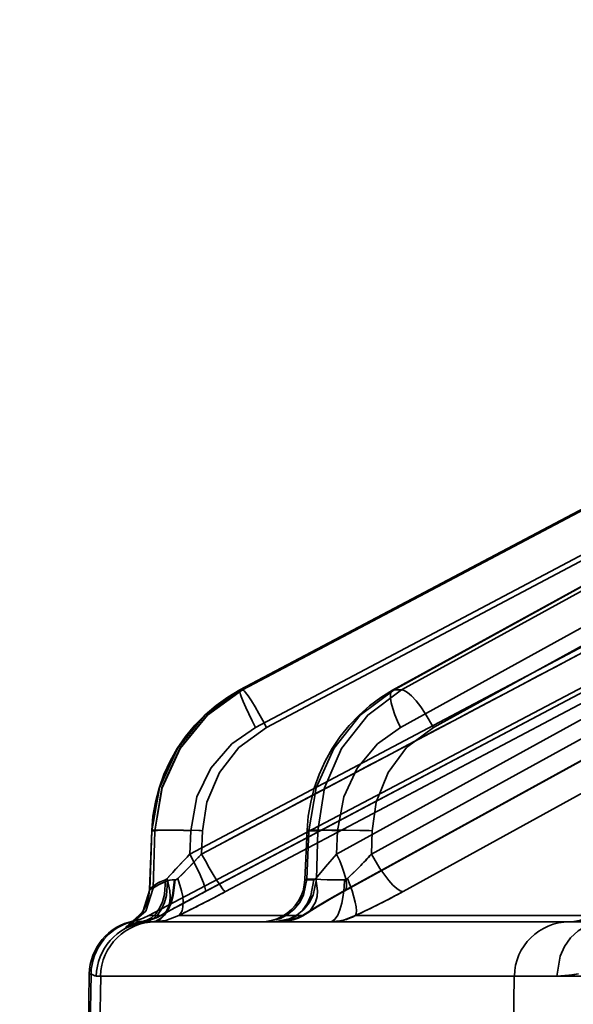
# Model space of a CAD drawing. Header units: millimetres. Extents: x -1465 to 393277, y -3788 to 454312.
# Tile 370 of 656: x 358485 to 358495, y 11642 to 11660. Entities that reach past the tile are written whole.
import ezdxf

# ---------------------------------------------------------------- set-up
doc = ezdxf.new("R2010")
doc.units = ezdxf.units.MM
doc.header["$XCLIPFRAME"] = 2
doc.layers.add('EC-MTR_250-0_7OBJ', color=8, linetype='Continuous')
picture_1 = doc.add_image_def('image1.bmp', size_in_pixel=(951, 911))

msp = doc.modelspace()

# ---------------------------------------------------------------- linework, layer by layer
at = {"layer": 'EC-MTR_250-0_7OBJ', "color": 8, "linetype": 'Continuous', "lineweight": 35, "ltscale": 100}
for p, q in [((358489.324, 11648.027), (358508.4, 11658.115)), ((358508.396, 11658.114), (358489.324, 11648.027)), ((358489.372, 11648.028), (358508.445, 11658.115)), ((358510.422, 11658.105), (358492.088, 11648.021)), ((358492.117, 11648.028), (358510.457, 11658.115)), ((358492.251, 11648.028), (358510.591, 11658.115)), ((358489.605, 11647.348), (358507.949, 11657.05)), ((358489.807, 11647.348), (358508.151, 11657.05)), ((358492.228, 11647.348), (358509.867, 11657.05)), ((358492.826, 11647.348), (358510.465, 11657.05)), ((358488.416, 11645.056), (358507.901, 11655.357)), ((358488.629, 11645.056), (358508.115, 11655.357)), ((358491.073, 11645.056), (358509.81, 11655.357)), ((358491.705, 11645.056), (358510.442, 11655.357)), ((358488.55, 11644.299), (358508.182, 11654.678)), ((358488.695, 11644.376), (358508.18, 11654.677)), ((358489.063, 11644.376), (358508.548, 11654.677)), ((358491.186, 11644.376), (358509.924, 11654.677)), ((358491.213, 11644.383), (358509.949, 11654.684)), ((358492.277, 11644.376), (358511.012, 11654.677)), ((358505.773, 11653.47), (358487.671, 11643.942)), ((358489.327, 11648.028), (358489.324, 11648.027)), ((358489.372, 11648.028), (358489.327, 11648.028)), ((358492.251, 11648.028), (358492.117, 11648.028)), ((358487.685, 11644.411), (358487.726, 11645.48)), ((358487.689, 11644.415), (358487.729, 11645.478)), ((358487.783, 11645.478), (358487.729, 11645.478)), ((358487.751, 11644.437), (358487.783, 11645.478)), ((358488.416, 11645.056), (358488.432, 11645.478)), ((358488.629, 11645.056), (358488.643, 11645.478)), ((358490.5, 11644.592), (358490.538, 11645.485)), ((358490.534, 11644.599), (358490.572, 11645.478)), ((358490.732, 11645.478), (358490.572, 11645.478)), ((358490.711, 11644.599), (358490.732, 11645.478)), ((358491.073, 11645.056), (358491.091, 11645.478)), ((358491.705, 11645.056), (358491.715, 11645.478)), ((358490.711, 11644.599), (358490.534, 11644.599)), ((358487.689, 11644.415), (358487.751, 11644.437)), ((358487.593, 11644.069), (358487.57, 11644.028)), ((358487.465, 11643.891), (358487.437, 11643.862)), ((358487.492, 11643.921), (358487.465, 11643.89)), ((358487.519, 11643.954), (358487.492, 11643.921)), ((358487.546, 11643.99), (358487.519, 11643.954)), ((358487.57, 11644.028), (358487.545, 11643.989)), ((358487.89, 11643.942), (358487.671, 11643.942)), ((358490.457, 11643.942), (358488.215, 11643.942)), ((358495.815, 11643.942), (358491.417, 11643.942)), ((358487.361, 11643.8), (358487.342, 11643.786)), ((358487.384, 11643.817), (358487.361, 11643.799)), ((358487.41, 11643.838), (358487.383, 11643.816)), ((358487.4, 11643.846), (358487.431, 11643.846)), ((358487.438, 11643.863), (358487.41, 11643.838)), ((358496.468, 11643.827), (358487.723, 11643.827)), ((358486.595, 11642.883), (358486.558, 11640.77)), ((358486.589, 11640.77), (358486.626, 11642.883)), ((358486.626, 11642.883), (358486.595, 11642.883)), ((358496.682, 11642.845), (358486.721, 11642.845)), ((358486.766, 11640.845), (358486.801, 11642.845)), ((358494.292, 11642.845), (358494.257, 11640.845)), ((358495.762, 11642.844), (358494.292, 11642.845))]:
    msp.add_line(p, q, dxfattribs=at)
at = {"layer": 'EC-MTR_250-0_7OBJ', "color": 8, "linetype": 'Continuous', "lineweight": 35, "ltscale": 100, "flags": 128}
for points in [[(358487.729, 11645.478), (358487.864, 11646.256), (358488.191, 11646.966), (358488.687, 11647.57), (358489.327, 11648.028)], [(358487.783, 11645.478), (358487.914, 11646.256), (358488.239, 11646.966), (358488.733, 11647.57), (358489.372, 11648.028)], [(358489.372, 11648.028), (358488.734, 11647.574), (358488.235, 11646.968), (358487.911, 11646.253), (358487.783, 11645.478)], [(358489.324, 11648.027), (358489.102, 11647.897), (358488.891, 11647.747)], [(358489.324, 11648.027), (358489.319, 11648.01), (358489.321, 11647.993), (358489.326, 11647.97), (358489.335, 11647.941)], [(358489.372, 11648.028), (358489.392, 11648.016), (358489.407, 11648.002), (358489.425, 11647.98), (358489.472, 11647.918), (358489.53, 11647.83), (358489.597, 11647.722), (358489.668, 11647.601), (358489.739, 11647.473), (358489.807, 11647.348)], [(358492.117, 11648.028), (358491.501, 11647.57), (358491.023, 11646.966), (358490.705, 11646.256), (358490.572, 11645.478)], [(358490.732, 11645.478), (358490.854, 11646.256), (358491.163, 11646.966), (358491.637, 11647.57), (358492.251, 11648.028)], [(358492.088, 11648.021), (358491.875, 11647.891), (358491.672, 11647.741)], [(358492.088, 11648.021), (358492.063, 11647.994), (358492.055, 11647.973), (358492.05, 11647.947), (358492.05, 11647.877), (358492.063, 11647.79), (358492.09, 11647.687), (358492.128, 11647.576), (358492.175, 11647.461), (358492.228, 11647.348)], [(358492.117, 11648.028), (358492.088, 11648.021)], [(358492.826, 11647.348), (358492.68, 11647.601), (358492.596, 11647.722), (358492.512, 11647.83), (358492.431, 11647.918), (358492.359, 11647.98), (358492.298, 11648.016), (358492.251, 11648.028)], [(358489.335, 11647.941), (358489.347, 11647.905), (358489.381, 11647.817), (358489.428, 11647.711), (358489.483, 11647.592), (358489.543, 11647.469), (358489.605, 11647.348)], [(358488.891, 11647.747), (358488.692, 11647.577), (358488.507, 11647.389), (358488.339, 11647.185), (358488.188, 11646.967), (358488.057, 11646.736), (358487.947, 11646.496), (358487.858, 11646.248), (358487.791, 11645.994)], [(358491.672, 11647.741), (358491.48, 11647.572), (358491.301, 11647.385), (358491.138, 11647.182), (358490.993, 11646.965), (358490.865, 11646.735), (358490.757, 11646.496), (358490.67, 11646.249), (358490.604, 11645.996)], [(358488.432, 11645.478), (358488.544, 11646.093), (358488.793, 11646.608), (358489.174, 11647.049), (358489.605, 11647.348)], [(358489.807, 11647.348), (358489.303, 11646.982), (358488.95, 11646.533), (358488.722, 11645.997), (358488.643, 11645.478)], [(358491.091, 11645.478), (358491.202, 11646.093), (358491.445, 11646.608), (358491.813, 11647.049), (358492.228, 11647.348)], [(358492.826, 11647.348), (358492.342, 11646.982), (358492.005, 11646.533), (358491.788, 11645.997), (358491.715, 11645.478)], [(358487.791, 11645.994), (358487.747, 11645.738), (358487.726, 11645.48)], [(358490.604, 11645.996), (358490.56, 11645.741), (358490.538, 11645.485)], [(358488.432, 11645.478), (358488.3, 11645.482), (358488.169, 11645.485), (358488.043, 11645.488), (358487.932, 11645.489), (358487.884, 11645.489), (358487.842, 11645.489), (358487.806, 11645.488), (358487.776, 11645.487), (358487.754, 11645.486), (358487.738, 11645.484), (358487.726, 11645.478), (358487.73, 11645.504)], [(358488.579, 11645.48), (358488.298, 11645.487), (358488.162, 11645.489), (358488.039, 11645.489), (358487.937, 11645.488), (358487.859, 11645.485), (358487.83, 11645.484), (358487.808, 11645.482), (358487.793, 11645.48)], [(358491.091, 11645.478), (358490.985, 11645.481), (358490.881, 11645.485), (358490.784, 11645.487), (358490.699, 11645.488), (358490.662, 11645.489), (358490.629, 11645.489), (358490.601, 11645.489), (358490.579, 11645.488), (358490.561, 11645.488), (358490.548, 11645.487), (358490.538, 11645.484)], [(358490.538, 11645.485), (358490.558, 11645.48), (358490.572, 11645.478)], [(358490.732, 11645.478), (358490.774, 11645.481), (358490.835, 11645.485), (358491.011, 11645.489), (358491.244, 11645.488), (358491.497, 11645.484)], [(358488.416, 11645.056), (358488.307, 11644.94), (358488.005, 11644.612)], [(358488.198, 11644.612), (358488.287, 11644.7), (358488.563, 11644.986)], [(358488.563, 11644.986), (358488.437, 11644.853), (358488.316, 11644.729), (358488.198, 11644.612)], [(358488.416, 11645.056), (358488.546, 11644.796), (358488.6, 11644.679), (358488.643, 11644.577), (358488.661, 11644.532), (358488.676, 11644.493), (358488.687, 11644.458), (358488.696, 11644.43), (358488.701, 11644.407), (358488.702, 11644.391), (358488.7, 11644.38)], [(358488.629, 11645.056), (358488.697, 11644.931), (358488.767, 11644.805), (358488.838, 11644.684), (358488.904, 11644.577), (358488.962, 11644.489), (358489.009, 11644.426), (358489.027, 11644.404), (358489.042, 11644.389), (358489.054, 11644.38)], [(358491.073, 11645.056), (358490.871, 11644.825), (358490.699, 11644.612)], [(358490.699, 11644.612), (358490.871, 11644.825), (358491.073, 11645.056)], [(358491.073, 11645.056), (358491.129, 11644.934), (358491.177, 11644.817), (358491.213, 11644.708), (358491.238, 11644.609), (358491.251, 11644.526), (358491.251, 11644.459), (358491.246, 11644.432), (358491.238, 11644.411), (358491.212, 11644.383)], [(358491.705, 11645.056), (358491.856, 11644.796), (358492.017, 11644.577), (358492.093, 11644.493), (358492.164, 11644.43), (358492.226, 11644.391), (358492.277, 11644.376)], [(358491.27, 11644.612), (358491.322, 11644.661), (358491.481, 11644.818)], [(358491.481, 11644.817), (358491.428, 11644.764), (358491.27, 11644.612)], [(358487.973, 11644.59), (358487.954, 11644.32), (358487.919, 11644.19), (358487.867, 11644.073), (358487.8, 11643.976), (358487.722, 11643.903), (358487.639, 11643.856), (358487.554, 11643.835)], [(358487.706, 11644.431), (358487.754, 11644.474), (358487.848, 11644.538), (358487.973, 11644.59)], [(358488.137, 11644.588), (358488.102, 11644.305), (358488.063, 11644.169), (358488.009, 11644.048), (358487.944, 11643.95), (358487.872, 11643.88), (358487.797, 11643.84), (358487.723, 11643.827)], [(358487.744, 11643.827), (358487.816, 11643.84), (358487.889, 11643.88), (358487.959, 11643.95), (358488.023, 11644.048), (358488.075, 11644.169), (358488.114, 11644.305), (358488.148, 11644.589)], [(358487.89, 11643.942), (358487.946, 11643.978), (358487.993, 11644.03), (358488.029, 11644.101), (358488.052, 11644.187), (358488.06, 11644.285), (358488.055, 11644.392), (358488.005, 11644.612)], [(358488.005, 11644.612), (358487.995, 11644.602), (358487.984, 11644.595), (358487.973, 11644.59)], [(358488.012, 11644.571), (358488.053, 11644.58), (358488.095, 11644.586), (358488.152, 11644.589)], [(358488.198, 11644.612), (358488.182, 11644.599), (358488.165, 11644.591), (358488.152, 11644.589)], [(358488.215, 11643.942), (358488.249, 11643.978), (358488.275, 11644.03), (358488.29, 11644.101), (358488.294, 11644.187), (358488.286, 11644.285), (358488.266, 11644.392), (358488.198, 11644.612)], [(358490.5, 11644.592), (358490.489, 11644.491), (358490.466, 11644.392), (358490.43, 11644.297), (358490.382, 11644.207), (358490.323, 11644.124), (358490.254, 11644.049), (358490.177, 11643.984), (358490.091, 11643.928), (358489.999, 11643.885), (358489.903, 11643.853), (358489.802, 11643.833), (358489.701, 11643.827)], [(358490.534, 11644.599), (358490.473, 11644.312), (358490.4, 11644.174), (358490.301, 11644.052), (358490.18, 11643.952), (358490.046, 11643.881), (358489.769, 11643.827)], [(358490.711, 11644.599), (358490.65, 11644.312), (358490.577, 11644.174), (358490.478, 11644.052), (358490.357, 11643.952), (358490.223, 11643.881), (358489.946, 11643.827)], [(358490.662, 11644.589), (358490.609, 11644.305), (358490.548, 11644.169), (358490.465, 11644.048), (358490.365, 11643.95), (358490.254, 11643.88), (358490.139, 11643.84), (358490.026, 11643.827)], [(358490.699, 11644.612), (358490.728, 11644.392), (358490.719, 11644.285), (358490.694, 11644.187), (358490.597, 11644.03), (358490.531, 11643.978), (358490.457, 11643.942)], [(358490.662, 11644.589), (358490.625, 11644.588), (358490.592, 11644.588), (358490.564, 11644.588), (358490.542, 11644.588), (358490.524, 11644.589), (358490.511, 11644.59), (358490.5, 11644.592)], [(358490.534, 11644.599), (358490.519, 11644.597), (358490.509, 11644.595)], [(358490.699, 11644.612), (358490.687, 11644.599), (358490.674, 11644.591), (358490.662, 11644.589)], [(358490.711, 11644.599), (358490.787, 11644.594), (358490.901, 11644.59), (358491.045, 11644.588), (358491.215, 11644.589)], [(358490.954, 11643.827), (358491.001, 11643.84), (358491.048, 11643.88), (358491.093, 11643.95), (358491.134, 11644.048), (358491.168, 11644.169), (358491.193, 11644.305), (358491.209, 11644.447), (358491.215, 11644.589)], [(358491.215, 11644.589), (358491.234, 11644.591), (358491.253, 11644.599), (358491.27, 11644.612)], [(358491.27, 11644.612), (358491.353, 11644.392), (358491.411, 11644.187), (358491.427, 11644.101), (358491.433, 11644.03), (358491.429, 11643.978), (358491.417, 11643.942)], [(358496.068, 11644.59), (358496.057, 11644.488), (358496.033, 11644.389), (358495.996, 11644.295), (358495.949, 11644.205), (358495.89, 11644.123), (358495.821, 11644.048), (358495.743, 11643.983), (358495.658, 11643.928), (358495.567, 11643.884), (358495.47, 11643.853), (358495.37, 11643.833), (358495.269, 11643.827)], [(358487.689, 11644.415), (358487.564, 11644.01), (358487.25, 11643.728)], [(358487.751, 11644.437), (358487.619, 11644.022), (358487.289, 11643.738)], [(358487.583, 11643.818), (358487.67, 11643.841), (358487.756, 11643.89), (358487.834, 11643.963), (358487.902, 11644.06), (358487.955, 11644.176), (358487.991, 11644.304), (358488.012, 11644.571)], [(358487.685, 11644.411), (358487.681, 11644.357), (358487.674, 11644.305), (358487.663, 11644.254), (358487.65, 11644.205), (358487.633, 11644.158), (358487.615, 11644.112), (358487.593, 11644.069)], [(358487.685, 11644.411), (358487.681, 11644.357), (358487.674, 11644.305), (358487.663, 11644.254)], [(358487.685, 11644.411), (358487.706, 11644.431)], [(358487.751, 11644.437), (358487.79, 11644.462), (358487.876, 11644.516), (358488.012, 11644.571)], [(358488.012, 11644.571), (358487.87, 11644.512), (358487.796, 11644.467), (358487.751, 11644.437)], [(358487.89, 11643.942), (358488.13, 11644.074), (358488.401, 11644.22), (358488.695, 11644.376)], [(358487.907, 11643.95), (358488.021, 11644.014), (358488.144, 11644.081), (358488.274, 11644.151), (358488.41, 11644.224), (358488.553, 11644.3)], [(358487.907, 11643.95), (358488.021, 11644.013), (358488.143, 11644.08), (358488.272, 11644.15), (358488.408, 11644.223), (358488.55, 11644.299)], [(358489.063, 11644.376), (358488.85, 11644.264), (358488.215, 11643.942)], [(358491.186, 11644.376), (358490.909, 11644.22), (358490.666, 11644.075), (358490.457, 11643.942)], [(358490.719, 11644.097), (358490.826, 11644.162), (358490.945, 11644.232), (358491.074, 11644.306), (358491.213, 11644.383)], [(358491.212, 11644.383), (358491.186, 11644.376)], [(358491.417, 11643.942), (358491.694, 11644.074), (358491.985, 11644.22), (358492.277, 11644.376)], [(358490.54, 11643.983), (358490.623, 11644.037), (358490.719, 11644.097)], [(358487.89, 11643.942), (358487.808, 11643.903), (358487.554, 11643.835)], [(358487.56, 11643.836), (358487.632, 11643.848), (358487.703, 11643.866), (358487.773, 11643.889), (358487.841, 11643.917), (358487.907, 11643.95)], [(358487.744, 11643.827), (358487.981, 11643.855), (358488.215, 11643.942)], [(358490.457, 11643.942), (358490.242, 11643.855), (358490.026, 11643.827)], [(358490.026, 11643.827), (358490.114, 11643.831), (358490.202, 11643.844), (358490.289, 11643.866)], [(358490.289, 11643.866), (358490.375, 11643.896), (358490.459, 11643.935), (358490.539, 11643.983)], [(358490.954, 11643.827), (358491.187, 11643.855), (358491.417, 11643.942)], [(358487.25, 11643.728), (358487.266, 11643.744), (358487.376, 11643.793), (358487.554, 11643.835)], [(358487.583, 11643.818), (358487.441, 11643.789), (358487.339, 11643.757), (358487.289, 11643.738)], [(358487.342, 11643.786), (358487.328, 11643.777), (358487.319, 11643.771), (358487.309, 11643.766), (358487.321, 11643.771), (358487.336, 11643.778), (358487.346, 11643.782), (358487.357, 11643.786), (358487.37, 11643.791), (358487.384, 11643.796), (358487.4, 11643.801), (358487.417, 11643.806), (358487.436, 11643.811), (358487.457, 11643.816), (358487.479, 11643.822), (358487.504, 11643.827), (358487.531, 11643.831), (358487.56, 11643.836)], [(358487.321, 11643.771), (358487.336, 11643.778), (358487.346, 11643.782)], [(358487.357, 11643.786), (358487.37, 11643.791), (358487.384, 11643.796), (358487.4, 11643.801), (358487.417, 11643.806)], [(358487.554, 11643.834), (358487.482, 11643.841), (358487.431, 11643.846)], [(358487.457, 11643.816), (358487.479, 11643.822), (358487.504, 11643.827), (358487.531, 11643.831)], [(358487.681, 11643.826), (358487.695, 11643.827), (358487.709, 11643.827), (358487.723, 11643.827)], [(358495.906, 11643.827), (358495.753, 11643.811), (358495.597, 11643.758), (358495.447, 11643.667), (358495.312, 11643.54), (358495.203, 11643.384), (358495.123, 11643.208), (358495.059, 11642.845)], [(358495.059, 11642.845), (358495.123, 11643.208), (358495.202, 11643.384), (358495.312, 11643.54), (358495.447, 11643.667), (358495.597, 11643.758), (358495.753, 11643.811), (358495.906, 11643.827)], [(358486.626, 11642.883), (358486.65, 11642.874), (358486.673, 11642.861), (358486.697, 11642.85), (358486.721, 11642.845)], [(358486.721, 11642.845), (358486.697, 11642.85), (358486.673, 11642.861), (358486.65, 11642.874), (358486.626, 11642.883)], [(358495.456, 11642.889), (358495.35, 11642.869), (358495.059, 11642.845)], [(358495.059, 11642.845), (358495.249, 11642.855), (358495.456, 11642.889)]]:
    msp.add_lwpolyline(points, dxfattribs=at)
at = {"layer": 'EC-MTR_250-0_7OBJ', "color": 8, "linetype": 'Continuous', "lineweight": 35, "ltscale": 100}
for centre, radius, start, end in [((363196.229, 2748.493), 10065.303, 117.7598493, 117.8854687), ((358487.912, 11624.194), 21.296, 88.033, 88.2045), ((358487.913, 11624.227), 21.263, 88.0328, 88.2046), ((358491.071, 11627.257), 18.232, 87.9743, 88.6596), ((358491.081, 11627.599), 17.89, 87.9677, 88.6662), ((358518.672, 11616.663), 41.492, 136.819, 137.6545), ((358477.008, 11655.896), 15.892, 316.647, 316.9947), ((358477.009, 11655.895), 15.891, 316.6469, 316.9947), ((358486.549, 11649.665), 6.915, 315.4989, 318.2104), ((358486.563, 11649.651), 6.896, 315.4945, 318.2139), ((358510.163, 11603.633), 46.053, 117.7859, 118.923), ((358473.232, 11674.268), 33.825, 296.2919, 297.9062), ((358485.673, 11656.387), 13.707, 294.7759, 298.8031), ((358487.205, 11644.827), 1, 281.2208, 297.7585), ((358487.429, 11644.806), 0.98, 277.2758, 298.0686), ((358490.955, 11644.812), 0.985, 269.9638, 297.9736), ((358487.595, 11642.865), 1, 101.2208, 179), ((358487.626, 11642.865), 1, 101.2272, 179.0041), ((358487.721, 11642.827), 1, 97.9093, 178.9863), ((358487.8, 11642.827), 1, 90.003, 179.0033), ((358486.332, 11647.053), 3.45, 285.4363, 286.0955), ((358486.411, 11646.773), 3.159, 285.4056, 286.1257), ((358487.724, 11642.775), 1.052, 90.047, 97.6943), ((358487.724, 11642.782), 1.045, 90.0204, 97.7196), ((358495.292, 11642.827), 1, 90.0004, 178.9852)]:
    msp.add_arc(centre, radius, start, end, dxfattribs=at)

# ---------------------------------------------------------------- pictures from other files: only their frames are drawn
at = {"color": 8, "lineweight": 13}
image = msp.add_image(picture_1, insert=(357606.986, 12545.821), size_in_units=(1986.021, 1904.625), rotation=-90, dxfattribs=at)
image.set_boundary_path([(-0.5, -0.5), (950.5, 910.5)])

doc.saveas('drawing.dxf')
